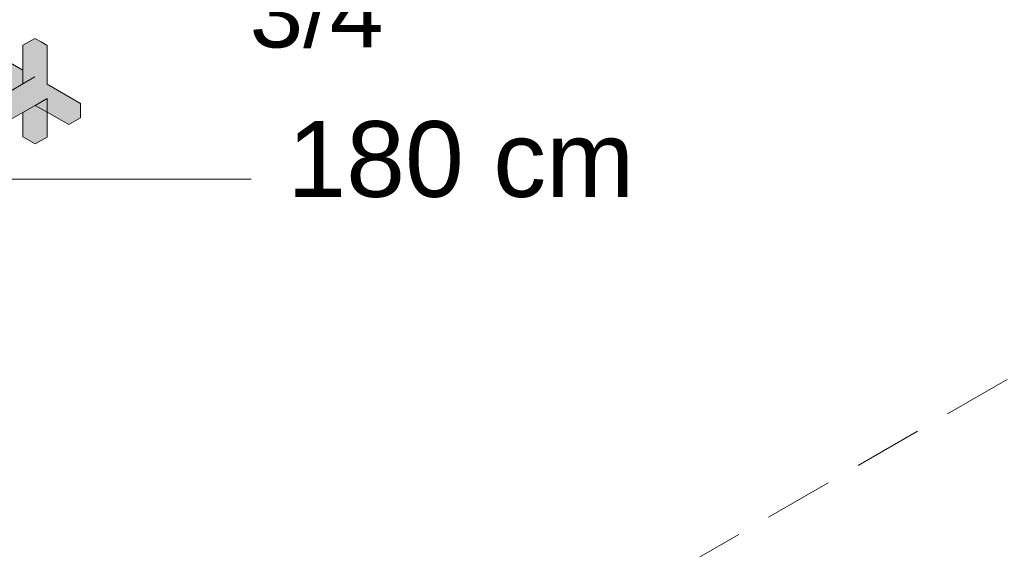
# Model space of a CAD drawing. Header units: millimetres. Extents: x 2 to 902, y -447 to 199.
# Tile 348 of 656: x 69.84 to 72.7, y 91.85 to 93.39. Entities that reach past the tile are written whole.
import ezdxf

# ---------------------------------------------------------------- set-up
doc = ezdxf.new("R2010")
doc.units = ezdxf.units.MM
doc.header["$MEASUREMENT"] = 0
doc.linetypes.add('JIS_02_2.0', pattern=[0.3, 0.2, -0.1])
doc.linetypes.add('NULL', pattern=[0])
for name, color, linetype, lineweight in [('AF-Registro', 9, 'Continuous', 18), ('Cotas', 1, 'Continuous', 0), ('DI-Área do detalhe', 7, 'JIS_02_2.0', 9), ('Textos', 7, 'Continuous', 9)]:
    doc.layers.add(name, color=color, linetype=linetype, lineweight=lineweight)
doc.styles.add('Arial', font='arial.ttf')

msp = doc.modelspace()

# ---------------------------------------------------------------- hatches: boundary and pattern name
at = {"layer": 'AF-Registro', "linetype": 'Continuous'}
for points in [[(69.8496, 93.205), (69.8135, 93.1842), (69.7525, 93.149), (69.7463, 93.1453), (69.746, 93.1452), (69.7468, 93.1446), (69.7483, 93.1425), (69.7525, 93.1398), (69.7483, 93.1425), (69.7521, 93.1371), (69.7525, 93.1373), (69.7542, 93.1385), (69.7525, 93.1373), (69.7542, 93.1385), (69.7525, 93.1373), (69.7547, 93.1381), (69.8169, 93.1822), (69.7547, 93.1381), (69.8408, 93.1684), (69.7525, 93.1373), (69.7521, 93.1371), (69.7523, 93.1367), (69.7525, 93.1364), (69.7663, 93.1169), (69.7671, 93.1158), (69.8496, 93.1634), (69.8856, 93.1842), (69.856, 93.2413), (69.869, 93.2162), (69.8856, 93.1842), (69.8799, 93.2225), (69.8856, 93.1842), (69.8856, 93.2242), (69.8842, 93.225), (69.8791, 93.2279), (69.8842, 93.225), (69.8856, 93.2242), (69.8853, 93.2256), (69.8856, 93.2242), (69.8856, 93.2258), (69.8856, 93.1842), (69.9826, 93.1282), (69.9216, 93.1634), (69.9202, 93.1642), (69.9202, 93.1626), (69.9202, 93.1642), (69.8856, 93.1842), (69.916, 93.1601), (69.9202, 93.1567), (69.8856, 93.1842), (69.8496, 93.1634), (69.7682, 93.1164), (69.7698, 93.1123), (69.7682, 93.1164), (69.7671, 93.1158), (69.7697, 93.1122), (69.7701, 93.1116), (69.7713, 93.1085), (69.7721, 93.1087), (69.8496, 93.1318), (69.7713, 93.1085), (69.7773, 93.0931), (69.7802, 93.0856), (69.7849, 93.0887), (69.7802, 93.0856), (69.7814, 93.0824), (69.7886, 93.0866), (69.8496, 93.1218), (69.8856, 93.1426), (69.9202, 93.1226), (69.9202, 93.13), (69.9202, 93.1226), (69.9826, 93.1074), (69.9202, 93.1226), (69.9826, 93.0866), (70.0172, 93.1066), (70.0172, 93.1274), (70.0172, 93.1482), (69.9202, 93.2042), (69.9074, 93.2383), (69.8856, 93.2962), (69.8676, 93.3066), (69.8856, 93.2962), (69.9202, 93.2042), (69.9202, 93.3162), (69.9022, 93.3266), (69.8842, 93.337), (69.8496, 93.317), (69.8496, 93.245)], [(69.8496, 93.245), (69.7872, 93.281), (69.7525, 93.261), (69.8496, 93.2344)], [(69.8496, 93.205), (69.8842, 93.225), (69.7525, 93.261), (69.7525, 93.2402), (69.8496, 93.1634)], [(69.8856, 93.1426), (69.8496, 93.1634), (69.8856, 93.0306), (69.9202, 93.0506), (69.9202, 93.1626)], [(69.8496, 93.1218), (69.8496, 93.0514), (69.8856, 93.0306), (69.8593, 93.1274)]]:
    msp.add_hatch(color=254, dxfattribs=at).paths.add_polyline_path(points)

# ---------------------------------------------------------------- linework, layer by layer
at = {"layer": 'AF-Registro'}
for p, q in [((69.8842, 93.337), (69.8496, 93.317)), ((69.9022, 93.3266), (69.8842, 93.337)), ((69.9202, 93.3162), (69.9022, 93.3266)), ((69.8496, 93.317), (69.8496, 93.245)), ((69.9202, 93.2042), (69.9202, 93.3162)), ((69.8496, 93.245), (69.7872, 93.281)), ((69.8496, 93.245), (69.8496, 93.205)), ((69.8496, 93.205), (69.8842, 93.225)), ((69.8496, 93.205), (69.8135, 93.1842)), ((70.0172, 93.1482), (69.9202, 93.2042)), ((69.9202, 93.1626), (69.8856, 93.1426)), ((69.9202, 93.0506), (69.9202, 93.1626)), ((69.8496, 93.1218), (69.8856, 93.1426)), ((69.8856, 93.1426), (69.9202, 93.1226)), ((70.0172, 93.1274), (70.0172, 93.1482)), ((70.0172, 93.1066), (70.0172, 93.1274)), ((69.7886, 93.0866), (69.8496, 93.1218)), ((69.8496, 93.1218), (69.8496, 93.0514)), ((69.9202, 93.1226), (69.9826, 93.0866)), ((69.9826, 93.0866), (70.0172, 93.1066)), ((69.8496, 93.0514), (69.8856, 93.0306)), ((69.8856, 93.0306), (69.9202, 93.0506))]:
    msp.add_line(p, q, dxfattribs=at)
at = {"layer": 'Cotas'}
msp.add_lwpolyline([(69.4429, 92.9286), (70.5125, 92.9286)], dxfattribs=at)
at = {"layer": 'DI-Área do detalhe', "color": 7}
msp.add_lwpolyline([(63.9615, 87.2967), (79.4324, 96.2288), (87.8119, 91.391), (72.3409, 82.4588), (63.9615, 87.2967)], dxfattribs=at)

# ---------------------------------------------------------------- texts
at = {"layer": 'Textos', "linetype": 'NULL', "attachment_point": 7, "line_spacing_factor": 0.6, "style": 'Arial'}
for s, insert, char_height, width in [('3/4"', (70.5083, 93.3079), 0.2, 0.975), ('180 cm', (70.6177, 92.8736), 0.22, 2.015549)]:
    msp.add_mtext(s, dxfattribs=dict(at, insert=insert, char_height=char_height, width=width))

doc.saveas('drawing.dxf')
